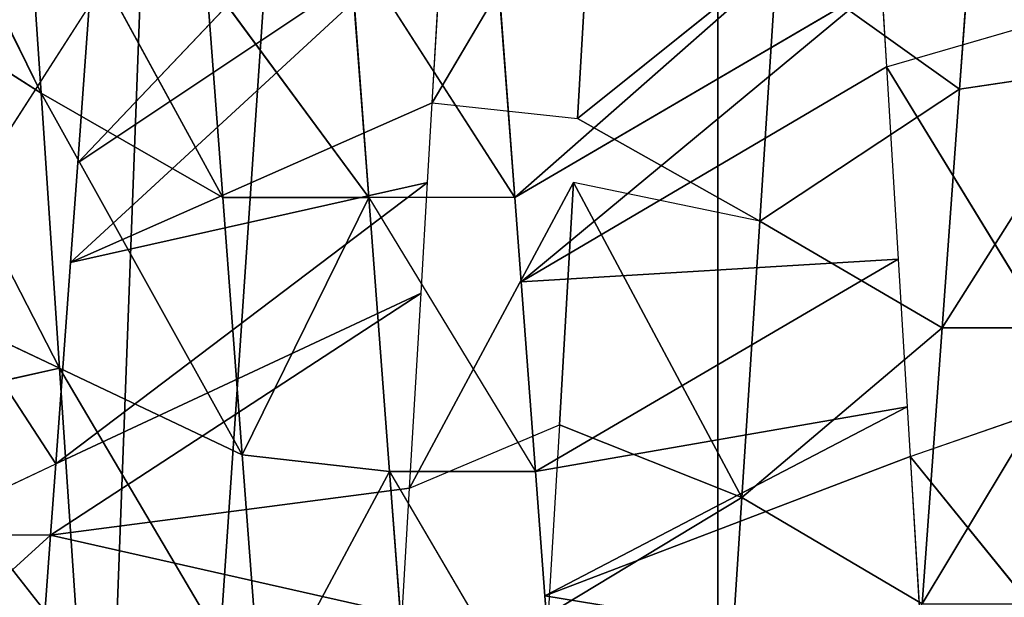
# Model space of a CAD drawing. Extents: x 143 to 263, y -61 to 82.
# Tile 307 of 656: x 155.471 to 156.061, y 72.577 to 72.923. Entities that reach past the tile are written whole.
import ezdxf

# ---------------------------------------------------------------- set-up
doc = ezdxf.new("R2010")
doc.units = 0
doc.header["$LTSCALE"] = 25.4
doc.layers.get('0').update_dxf_attribs({"color": 13, "linetype": 'CONTINUOUS'})

# ---------------------------------------------------------------- blocks, each defined once
blk = doc.blocks.new('ICE-BALL-8126_STL')
at = {"color": 41}
for p, q in [((9.49403, -47.83966, 93.4455), (9.33802, -47.74086, 93.50806)), ((9.49403, -47.83966, 93.4455), (9.33802, -47.74086, 93.50806)), ((9.35115, -47.8293, 93.50204), (9.33802, -47.74086, 93.50806)), ((9.35115, -47.8293, 93.50204), (9.33802, -47.74086, 93.50806)), ((9.49403, -47.83966, 93.4455), (9.49403, -47.75217, 93.4455)), ((9.49403, -47.83966, 93.4455), (9.49403, -47.75217, 93.4455)), ((9.57102, -47.85887, 96.83514), (9.68755, -47.76434, 96.85772)), ((9.33782, -47.87303, 96.76704), (9.49675, -47.77587, 96.81686)), ((9.57102, -47.85887, 96.83514), (9.54135, -47.77317, 96.8282)), ((9.33782, -47.87303, 96.76704), (9.31286, -47.78705, 96.75784)), ((9.35115, -47.8293, 93.50204), (9.21893, -47.81962, 93.5697)), ((9.35115, -47.8293, 93.50204), (9.21893, -47.81962, 93.5697)), ((9.27291, -47.93868, 93.32951), (9.35115, -47.8293, 93.50204)), ((9.27291, -47.93868, 93.32951), (9.35115, -47.8293, 93.50204)), ((9.49403, -47.83966, 93.4455), (9.35115, -47.8293, 93.50204)), ((9.49403, -47.83966, 93.4455), (9.35115, -47.8293, 93.50204)), ((9.43006, -47.94885, 93.26716), (9.35115, -47.8293, 93.50204)), ((9.43006, -47.94885, 93.26716), (9.35115, -47.8293, 93.50204)), ((9.43006, -47.94885, 93.26716), (9.49403, -47.83966, 93.4455)), ((9.43006, -47.94885, 93.26716), (9.49403, -47.83966, 93.4455)), ((9.65931, -47.85173, 93.39918), (9.49403, -47.83966, 93.4455)), ((9.65931, -47.85173, 93.39918), (9.49403, -47.83966, 93.4455)), ((9.5956, -47.95963, 93.21943), (9.49403, -47.83966, 93.4455)), ((9.5956, -47.95963, 93.21943), (9.49403, -47.83966, 93.4455)), ((9.57102, -47.85887, 96.83514), (9.69141, -47.8516, 96.85834)), ((9.65931, -47.85173, 93.39918), (9.5956, -47.95963, 93.21943)), ((9.65931, -47.85173, 93.39918), (9.5956, -47.95963, 93.21943)), ((9.69141, -47.8516, 96.85834), (9.65437, -48.07762, 96.46554)), ((9.69141, -47.8516, 96.85834), (9.65437, -48.07762, 96.46554)), ((9.54135, -47.86066, 96.82821), (9.57102, -47.85887, 96.83514)), ((9.57102, -47.85887, 96.83514), (9.65437, -48.07762, 96.46554)), ((9.57102, -47.85887, 96.83514), (9.65437, -48.07762, 96.46554)), ((9.45294, -47.86602, 96.8046), (9.54135, -47.86066, 96.82821)), ((9.65437, -48.07762, 96.46554), (9.54135, -47.86066, 96.82821)), ((9.54135, -47.86066, 96.82821), (9.57998, -48.08321, 96.44684)), ((9.54135, -47.86066, 96.82821), (9.57998, -48.08321, 96.44684)), ((9.65437, -48.07762, 96.46554), (9.54135, -47.86066, 96.82821)), ((9.33782, -47.87303, 96.76704), (9.45294, -47.86602, 96.8046)), ((9.45294, -47.86602, 96.8046), (9.57998, -48.08321, 96.44684)), ((9.45294, -47.86602, 96.8046), (9.57998, -48.08321, 96.44684)), ((9.45294, -47.86602, 96.8046), (9.46648, -48.09178, 96.41067)), ((9.45294, -47.86602, 96.8046), (9.46648, -48.09178, 96.41067)), ((9.28755, -47.87609, 96.7481), (9.33782, -47.87303, 96.76704)), ((9.46648, -48.09178, 96.41067), (9.28755, -47.87609, 96.7481)), ((9.28755, -47.87609, 96.7481), (9.41593, -48.0956, 96.39143)), ((9.28755, -47.87609, 96.7481), (9.41593, -48.0956, 96.39143)), ((9.46648, -48.09178, 96.41067), (9.28755, -47.87609, 96.7481)), ((9.33782, -47.87303, 96.76704), (9.46648, -48.09178, 96.41067)), ((9.33782, -47.87303, 96.76704), (9.46648, -48.09178, 96.41067)), ((9.22625, -47.87984, 96.72283), (9.41593, -48.0956, 96.39143)), ((9.22625, -47.87984, 96.72283), (9.41593, -48.0956, 96.39143)), ((9.43006, -47.94885, 93.26716), (9.27291, -47.93868, 93.32951)), ((9.27291, -47.93868, 93.32951), (9.36873, -48.05822, 93.08792)), ((9.27291, -47.93868, 93.32951), (9.36873, -48.05822, 93.08792)), ((9.43006, -47.94885, 93.26716), (9.27291, -47.93868, 93.32951)), ((9.43006, -47.94885, 93.26716), (9.36873, -48.05822, 93.08792)), ((9.43006, -47.94885, 93.26716), (9.40711, -48.06047, 93.07523)), ((9.5956, -47.95963, 93.21943), (9.43006, -47.94885, 93.26716)), ((9.5956, -47.95963, 93.21943), (9.43006, -47.94885, 93.26716)), ((9.5956, -47.95963, 93.21943), (9.55209, -48.069, 93.03505)), ((9.5956, -47.95963, 93.21943), (9.55209, -48.069, 93.03505)), ((9.5956, -47.95963, 93.21943), (9.76747, -47.97088, 93.18777)), ((9.66559, -48.07571, 93.0118), (9.5956, -47.95963, 93.21943)), ((9.5956, -47.95963, 93.21943), (9.76747, -47.97088, 93.18777)), ((9.66559, -48.07571, 93.0118), (9.5956, -47.95963, 93.21943)), ((0, -47.97406, 84.91157), (21.2, -47.97406, 84.91157)), ((0, -47.97406, 84.91157), (21.2, -47.97406, 84.91157)), ((0, -47.97406, 104.95425), (21.2, -47.97406, 104.95425)), ((0, -47.97406, 104.95425), (21.2, -47.97406, 104.95425)), ((9.19467, -48.04805, 93.15697), (9.36873, -48.05822, 93.08792)), ((9.3594, -48.14518, 93.09113), (9.19467, -48.04805, 93.15697)), ((9.19467, -48.04805, 93.15697), (9.36873, -48.05822, 93.08792)), ((9.3594, -48.14518, 93.09113), (9.36873, -48.05822, 93.08792)), ((9.40711, -48.06047, 93.07523), (9.55209, -48.069, 93.03505)), ((9.59008, -48.15874, 93.02648), (9.40711, -48.06047, 93.07523)), ((9.40711, -48.06047, 93.07523), (9.55209, -48.069, 93.03505)), ((9.59008, -48.15874, 93.02648), (9.55209, -48.069, 93.03505)), ((9.55209, -48.069, 93.03505), (9.66559, -48.07571, 93.0118)), ((9.57998, -48.17071, 96.44684), (9.75119, -48.07037, 96.4842)), ((9.65437, -48.07762, 96.46554), (9.75119, -48.07037, 96.4842)), ((9.57998, -48.08321, 96.44684), (9.65437, -48.07762, 96.46554)), ((9.41593, -48.1831, 96.39143), (9.57998, -48.08321, 96.44684)), ((9.46648, -48.09178, 96.41067), (9.57998, -48.08321, 96.44684)), ((9.57998, -48.17071, 96.44684), (9.57998, -48.08321, 96.44684)), ((9.41593, -48.0956, 96.39143), (9.2617, -48.19483, 96.31975)), ((9.29, -48.10518, 96.33445), (9.41593, -48.0956, 96.39143)), ((9.41593, -48.0956, 96.39143), (9.46648, -48.09178, 96.41067)), ((9.41593, -48.0956, 96.39143), (9.41593, -48.1831, 96.39143)), ((9.15968, -48.13352, 93.17326), (9.3952, -48.35749, 93.48287)), ((9.15968, -48.13352, 93.17326), (9.3952, -48.35749, 93.48287)), ((9.24935, -48.13874, 93.13318), (9.3952, -48.35749, 93.48287)), ((9.24935, -48.13874, 93.13318), (9.3952, -48.35749, 93.48287)), ((9.24935, -48.13874, 93.13318), (9.4549, -48.36182, 93.45939)), ((9.24935, -48.13874, 93.13318), (9.4549, -48.36182, 93.45939)), ((9.3594, -48.14518, 93.09113), (9.24935, -48.13874, 93.13318)), ((9.3594, -48.14518, 93.09113), (9.4549, -48.36182, 93.45939)), ((9.3594, -48.14518, 93.09113), (9.4549, -48.36182, 93.45939)), ((9.40711, -48.14797, 93.07523), (9.3594, -48.14518, 93.09113)), ((9.4549, -48.36182, 93.45939), (9.40711, -48.14797, 93.07523)), ((9.40711, -48.14797, 93.07523), (9.57552, -48.37061, 93.42023)), ((9.40711, -48.14797, 93.07523), (9.57552, -48.37061, 93.42023)), ((9.47316, -48.15186, 93.05543), (9.40711, -48.14797, 93.07523)), ((9.4549, -48.36182, 93.45939), (9.40711, -48.14797, 93.07523)), ((9.47316, -48.15186, 93.05543), (9.57552, -48.37061, 93.42023)), ((9.47316, -48.15186, 93.05543), (9.57552, -48.37061, 93.42023)), ((9.47316, -48.15186, 93.05543), (9.61813, -48.37371, 93.40891)), ((9.47316, -48.15186, 93.05543), (9.61813, -48.37371, 93.40891)), ((9.59008, -48.15874, 93.02648), (9.47316, -48.15186, 93.05543)), ((9.57998, -48.17071, 96.44684), (9.75119, -48.15786, 96.4842)), ((9.57998, -48.17071, 96.44684), (9.75119, -48.15786, 96.4842)), ((9.59008, -48.15874, 93.02648), (9.61813, -48.37371, 93.40891)), ((9.59008, -48.15874, 93.02648), (9.61813, -48.37371, 93.40891)), ((9.6656, -48.1632, 93.0118), (9.59008, -48.15874, 93.02648)), ((9.61813, -48.37371, 93.40891), (9.6656, -48.1632, 93.0118)), ((9.61813, -48.37371, 93.40891), (9.6656, -48.1632, 93.0118)), ((9.57998, -48.17071, 96.44684), (9.41593, -48.1831, 96.39143)), ((9.57998, -48.17071, 96.44684), (9.41593, -48.1831, 96.39143)), ((9.57008, -48.25896, 96.44406), (9.57998, -48.17071, 96.44684)), ((9.57008, -48.25896, 96.44406), (9.57998, -48.17071, 96.44684)), ((9.72305, -48.24747, 96.47942), (9.57998, -48.17071, 96.44684)), ((9.72305, -48.24747, 96.47942), (9.57998, -48.17071, 96.44684)), ((9.2617, -48.19483, 96.31975), (9.41593, -48.1831, 96.39143)), ((9.2617, -48.19483, 96.31975), (9.41593, -48.1831, 96.39143)), ((9.41593, -48.1831, 96.39143), (9.28375, -48.28065, 96.33126)), ((9.41593, -48.1831, 96.39143), (9.28375, -48.28065, 96.33126)), ((9.41593, -48.2706, 96.39143), (9.41593, -48.1831, 96.39143)), ((9.41593, -48.2706, 96.39143), (9.41593, -48.1831, 96.39143)), ((9.57008, -48.25896, 96.44406), (9.41593, -48.1831, 96.39143)), ((9.57008, -48.25896, 96.44406), (9.41593, -48.1831, 96.39143)), ((9.51824, -48.36833, 96.62627), (9.72305, -48.24747, 96.47942)), ((9.51824, -48.36833, 96.62627), (9.72305, -48.24747, 96.47942)), ((9.57008, -48.25896, 96.44406), (9.72305, -48.24747, 96.47942)), ((9.57008, -48.25896, 96.44406), (9.72305, -48.24747, 96.47942)), ((9.57008, -48.25896, 96.44406), (9.35344, -48.37944, 96.57044)), ((9.57008, -48.25896, 96.44406), (9.35344, -48.37944, 96.57044)), ((9.41593, -48.2706, 96.39143), (9.57008, -48.25896, 96.44406)), ((9.41593, -48.2706, 96.39143), (9.57008, -48.25896, 96.44406)), ((9.57008, -48.25896, 96.44406), (9.51824, -48.36833, 96.62627)), ((9.57008, -48.25896, 96.44406), (9.51824, -48.36833, 96.62627)), ((9.41593, -48.2706, 96.39143), (9.19739, -48.39003, 96.49988)), ((9.41593, -48.2706, 96.39143), (9.19739, -48.39003, 96.49988)), ((9.28375, -48.28065, 96.33126), (9.41593, -48.2706, 96.39143)), ((9.28375, -48.28065, 96.33126), (9.41593, -48.2706, 96.39143)), ((9.41593, -48.2706, 96.39143), (9.35344, -48.37944, 96.57044)), ((9.41593, -48.2706, 96.39143), (9.35344, -48.37944, 96.57044)), ((9.3952, -48.35749, 93.48287), (9.3015, -48.35072, 93.52561)), ((9.4549, -48.44932, 93.45939), (9.3015, -48.35072, 93.52561)), ((9.4549, -48.36182, 93.45939), (9.3952, -48.35749, 93.48287)), ((9.68965, -48.35685, 96.6659), (9.51824, -48.36833, 96.62627)), ((9.68965, -48.35685, 96.6659), (9.51824, -48.36833, 96.62627)), ((9.54135, -48.47317, 96.8282), (9.68965, -48.35685, 96.6659)), ((9.54135, -48.47317, 96.8282), (9.68965, -48.35685, 96.6659)), ((9.57552, -48.37061, 93.42023), (9.4549, -48.36182, 93.45939)), ((9.51824, -48.36833, 96.62627), (9.28387, -48.48882, 96.74665)), ((9.51824, -48.36833, 96.62627), (9.28387, -48.48882, 96.74665)), ((9.35344, -48.37944, 96.57044), (9.51824, -48.36833, 96.62627)), ((9.35344, -48.37944, 96.57044), (9.51824, -48.36833, 96.62627)), ((9.4549, -48.44932, 93.45939), (9.57552, -48.37061, 93.42023)), ((9.4664, -48.47771, 96.80849), (9.51824, -48.36833, 96.62627)), ((9.4664, -48.47771, 96.80849), (9.51824, -48.36833, 96.62627)), ((9.54135, -48.47317, 96.8282), (9.51824, -48.36833, 96.62627)), ((9.54135, -48.47317, 96.8282), (9.51824, -48.36833, 96.62627)), ((9.61813, -48.37371, 93.40891), (9.57552, -48.37061, 93.42023)), ((9.61813, -48.46122, 93.40891), (9.57552, -48.37061, 93.42023)), ((9.78871, -48.38623, 93.37607), (9.61813, -48.37371, 93.40891)), ((9.78871, -48.38623, 93.37607), (9.61813, -48.37371, 93.40891)), ((9.61813, -48.37371, 93.40891), (9.61813, -48.46122, 93.40891)), ((9.11102, -48.4994, 96.66849), (9.35344, -48.37944, 96.57044)), ((9.11102, -48.4994, 96.66849), (9.35344, -48.37944, 96.57044)), ((9.19739, -48.39003, 96.49988), (9.35344, -48.37944, 96.57044)), ((9.19739, -48.39003, 96.49988), (9.35344, -48.37944, 96.57044)), ((9.35344, -48.37944, 96.57044), (9.28387, -48.48882, 96.74665)), ((9.35344, -48.37944, 96.57044), (9.28387, -48.48882, 96.74665))]:
    blk.add_line(p, q, dxfattribs=at)
mesh = blk.add_polyface(dxfattribs=at)
corners = [(0, -47.97406, 84.91157), (21.2, -46.66827, 80.03829), (0, -46.66827, 80.03829), (21.2, -47.97406, 84.91157)]
mesh.append_faces([[corners[k] for k in face] for face in [(0, 1, 2), (1, 0, 3)]], dxfattribs={"vtx0": -1, "color": 41})
mesh = blk.add_polyface(dxfattribs=at)
corners = [(0, -46.66827, 109.82753), (21.2, -47.97406, 104.95425), (0, -47.97406, 104.95425), (21.2, -46.66827, 109.82753)]
mesh.append_faces([[corners[k] for k in face] for face in [(0, 1, 2), (1, 0, 3)]], dxfattribs={"vtx0": -1, "color": 41})
mesh = blk.add_polyface(dxfattribs=at)
corners = [(23, -47.61319, 112.57052), (0, -49.17873, 107.66647), (23, -49.17873, 107.66647), (0, -47.61319, 112.57052)]
mesh.append_faces([[corners[k] for k in face] for face in [(0, 1, 2), (1, 0, 3)]], dxfattribs={"vtx0": -1, "color": 41})
mesh = blk.add_polyface(dxfattribs=at)
corners = [(23, -49.17873, 82.19936), (0, -47.61319, 77.2953), (23, -47.61319, 77.2953), (0, -49.17873, 82.19936)]
mesh.append_faces([[corners[k] for k in face] for face in [(0, 1, 2), (1, 0, 3)]], dxfattribs={"vtx0": -1, "color": 41})
mesh = blk.add_polyface(dxfattribs=at)
corners = [(9.33802, -47.74086, 93.50806), (9.1915, -47.73001, 93.58579), (9.21893, -47.81962, 93.5697)]
mesh.append_faces([[corners[k] for k in face] for face in [(0, 1, 2)]], dxfattribs={"color": 41})
mesh = blk.add_polyface(dxfattribs=at)
corners = [(9.35115, -47.8293, 93.50204), (9.33802, -47.74086, 93.50806), (9.21893, -47.81962, 93.5697)]
mesh.append_faces([[corners[k] for k in face] for face in [(0, 1, 2)]], dxfattribs={"color": 41})
mesh = blk.add_polyface(dxfattribs=at)
corners = [(9.49403, -47.75217, 93.4455), (9.33802, -47.74086, 93.50806), (9.49403, -47.83966, 93.4455)]
mesh.append_faces([[corners[k] for k in face] for face in [(0, 1, 2)]], dxfattribs={"color": 41})
mesh = blk.add_polyface(dxfattribs=at)
corners = [(9.49403, -47.83966, 93.4455), (9.33802, -47.74086, 93.50806), (9.35115, -47.8293, 93.50204)]
mesh.append_faces([[corners[k] for k in face] for face in [(0, 1, 2)]], dxfattribs={"color": 41})
mesh = blk.add_polyface(dxfattribs=at)
corners = [(9.65931, -47.85173, 93.39918), (9.49403, -47.75217, 93.4455), (9.49403, -47.83966, 93.4455), (9.65931, -47.76423, 93.39918)]
mesh.append_faces([[corners[k] for k in face] for face in [(0, 1, 2), (1, 0, 3)]], dxfattribs={"vtx0": -1, "color": 41})
mesh = blk.add_polyface(dxfattribs=at)
corners = [(9.68755, -47.76434, 96.85772), (9.57102, -47.85887, 96.83514), (9.54135, -47.77317, 96.8282)]
mesh.append_faces([[corners[k] for k in face] for face in [(0, 1, 2)]], dxfattribs={"color": 41})
mesh = blk.add_polyface(dxfattribs=at)
corners = [(9.49675, -47.77587, 96.81686), (9.33782, -47.87303, 96.76704), (9.31286, -47.78705, 96.75784)]
mesh.append_faces([[corners[k] for k in face] for face in [(0, 1, 2)]], dxfattribs={"color": 41})
mesh = blk.add_polyface(dxfattribs=at)
corners = [(9.21893, -47.81962, 93.5697), (9.27291, -47.93868, 93.32951), (9.35115, -47.8293, 93.50204)]
mesh.append_faces([[corners[k] for k in face] for face in [(0, 1, 2)]], dxfattribs={"color": 41})
mesh = blk.add_polyface(dxfattribs=at)
corners = [(9.35115, -47.8293, 93.50204), (9.27291, -47.93868, 93.32951), (9.43006, -47.94885, 93.26716)]
mesh.append_faces([[corners[k] for k in face] for face in [(0, 1, 2)]], dxfattribs={"color": 41})
mesh = blk.add_polyface(dxfattribs=at)
corners = [(9.35115, -47.8293, 93.50204), (9.43006, -47.94885, 93.26716), (9.49403, -47.83966, 93.4455)]
mesh.append_faces([[corners[k] for k in face] for face in [(0, 1, 2)]], dxfattribs={"color": 41})
mesh = blk.add_polyface(dxfattribs=at)
corners = [(9.49403, -47.83966, 93.4455), (9.43006, -47.94885, 93.26716), (9.5956, -47.95963, 93.21943)]
mesh.append_faces([[corners[k] for k in face] for face in [(0, 1, 2)]], dxfattribs={"color": 41})
mesh = blk.add_polyface(dxfattribs=at)
corners = [(9.49403, -47.83966, 93.4455), (9.5956, -47.95963, 93.21943), (9.65931, -47.85173, 93.39918)]
mesh.append_faces([[corners[k] for k in face] for face in [(0, 1, 2)]], dxfattribs={"color": 41})
mesh = blk.add_polyface(dxfattribs=at)
corners = [(9.69141, -47.8516, 96.85834), (9.65437, -48.07762, 96.46554), (9.57102, -47.85887, 96.83514)]
mesh.append_faces([[corners[k] for k in face] for face in [(0, 1, 2)]], dxfattribs={"color": 41})
mesh = blk.add_polyface(dxfattribs=at)
corners = [(9.65931, -47.85173, 93.39918), (9.5956, -47.95963, 93.21943), (9.76747, -47.97088, 93.18777)]
mesh.append_faces([[corners[k] for k in face] for face in [(0, 1, 2)]], dxfattribs={"color": 41})
mesh = blk.add_polyface(dxfattribs=at)
corners = [(9.69141, -47.8516, 96.85834), (9.75119, -48.07037, 96.4842), (9.65437, -48.07762, 96.46554)]
mesh.append_faces([[corners[k] for k in face] for face in [(0, 1, 2)]], dxfattribs={"color": 41})
mesh = blk.add_polyface(dxfattribs=at)
corners = [(9.57102, -47.85887, 96.83514), (9.65437, -48.07762, 96.46554), (9.54135, -47.86066, 96.82821)]
mesh.append_faces([[corners[k] for k in face] for face in [(0, 1, 2)]], dxfattribs={"color": 41})
mesh = blk.add_polyface(dxfattribs=at)
corners = [(9.54135, -47.86066, 96.82821), (9.57998, -48.08321, 96.44684), (9.45294, -47.86602, 96.8046)]
mesh.append_faces([[corners[k] for k in face] for face in [(0, 1, 2)]], dxfattribs={"color": 41})
mesh = blk.add_polyface(dxfattribs=at)
corners = [(9.54135, -47.86066, 96.82821), (9.65437, -48.07762, 96.46554), (9.57998, -48.08321, 96.44684)]
mesh.append_faces([[corners[k] for k in face] for face in [(0, 1, 2)]], dxfattribs={"color": 41})
mesh = blk.add_polyface(dxfattribs=at)
corners = [(9.45294, -47.86602, 96.8046), (9.46648, -48.09178, 96.41067), (9.33782, -47.87303, 96.76704)]
mesh.append_faces([[corners[k] for k in face] for face in [(0, 1, 2)]], dxfattribs={"color": 41})
mesh = blk.add_polyface(dxfattribs=at)
corners = [(9.45294, -47.86602, 96.8046), (9.57998, -48.08321, 96.44684), (9.46648, -48.09178, 96.41067)]
mesh.append_faces([[corners[k] for k in face] for face in [(0, 1, 2)]], dxfattribs={"color": 41})
mesh = blk.add_polyface(dxfattribs=at)
corners = [(9.28755, -47.87609, 96.7481), (9.41593, -48.0956, 96.39143), (9.22625, -47.87984, 96.72283)]
mesh.append_faces([[corners[k] for k in face] for face in [(0, 1, 2)]], dxfattribs={"color": 41})
mesh = blk.add_polyface(dxfattribs=at)
corners = [(9.33782, -47.87303, 96.76704), (9.46648, -48.09178, 96.41067), (9.28755, -47.87609, 96.7481)]
mesh.append_faces([[corners[k] for k in face] for face in [(0, 1, 2)]], dxfattribs={"color": 41})
mesh = blk.add_polyface(dxfattribs=at)
corners = [(9.28755, -47.87609, 96.7481), (9.46648, -48.09178, 96.41067), (9.41593, -48.0956, 96.39143)]
mesh.append_faces([[corners[k] for k in face] for face in [(0, 1, 2)]], dxfattribs={"color": 41})
mesh = blk.add_polyface(dxfattribs=at)
corners = [(9.22625, -47.87984, 96.72283), (9.41593, -48.0956, 96.39143), (9.29, -48.10518, 96.33445)]
mesh.append_faces([[corners[k] for k in face] for face in [(0, 1, 2)]], dxfattribs={"color": 41})
mesh = blk.add_polyface(dxfattribs=at)
corners = [(9.27291, -47.93868, 93.32951), (9.19467, -48.04805, 93.15697), (9.36873, -48.05822, 93.08792)]
mesh.append_faces([[corners[k] for k in face] for face in [(0, 1, 2)]], dxfattribs={"color": 41})
mesh = blk.add_polyface(dxfattribs=at)
corners = [(9.27291, -47.93868, 93.32951), (9.36873, -48.05822, 93.08792), (9.43006, -47.94885, 93.26716)]
mesh.append_faces([[corners[k] for k in face] for face in [(0, 1, 2)]], dxfattribs={"color": 41})
mesh = blk.add_polyface(dxfattribs=at)
corners = [(9.5956, -47.95963, 93.21943), (9.40711, -48.06047, 93.07523), (9.55209, -48.069, 93.03505), (9.43006, -47.94885, 93.26716)]
mesh.append_faces([[corners[k] for k in face] for face in [(0, 1, 2), (1, 0, 3)]], dxfattribs={"vtx0": -1, "color": 41})
mesh = blk.add_polyface(dxfattribs=at)
corners = [(9.5956, -47.95963, 93.21943), (9.55209, -48.069, 93.03505), (9.66559, -48.07571, 93.0118)]
mesh.append_faces([[corners[k] for k in face] for face in [(0, 1, 2)]], dxfattribs={"color": 41})
mesh = blk.add_polyface(dxfattribs=at)
corners = [(9.5956, -47.95963, 93.21943), (9.66559, -48.07571, 93.0118), (9.76747, -47.97088, 93.18777)]
mesh.append_faces([[corners[k] for k in face] for face in [(0, 1, 2)]], dxfattribs={"color": 41})
mesh = blk.add_polyface(dxfattribs=at)
corners = [(0, -48.7633, 89.89464), (21.2, -47.97406, 84.91157), (0, -47.97406, 84.91157), (21.2, -48.7633, 89.89464)]
mesh.append_faces([[corners[k] for k in face] for face in [(0, 1, 2), (1, 0, 3)]], dxfattribs={"vtx0": -1, "color": 41})
mesh = blk.add_polyface(dxfattribs=at)
corners = [(0, -47.97406, 104.95425), (21.2, -48.7633, 99.97118), (0, -48.7633, 99.97118), (21.2, -47.97406, 104.95425)]
mesh.append_faces([[corners[k] for k in face] for face in [(0, 1, 2), (1, 0, 3)]], dxfattribs={"vtx0": -1, "color": 41})
mesh = blk.add_polyface(dxfattribs=at)
corners = [(9.36873, -48.05822, 93.08792), (9.19467, -48.04805, 93.15697), (9.3594, -48.14518, 93.09113)]
mesh.append_faces([[corners[k] for k in face] for face in [(0, 1, 2)]], dxfattribs={"color": 41})
mesh = blk.add_polyface(dxfattribs=at)
corners = [(9.59008, -48.15874, 93.02648), (9.55209, -48.069, 93.03505), (9.40711, -48.06047, 93.07523)]
mesh.append_faces([[corners[k] for k in face] for face in [(0, 1, 2)]], dxfattribs={"color": 41})
mesh = blk.add_polyface(dxfattribs=at)
corners = [(9.75119, -48.15786, 96.4842), (9.57998, -48.17071, 96.44684), (9.75119, -48.07037, 96.4842)]
mesh.append_faces([[corners[k] for k in face] for face in [(0, 1, 2)]], dxfattribs={"color": 41})
mesh = blk.add_polyface(dxfattribs=at)
corners = [(9.57998, -48.17071, 96.44684), (9.41593, -48.1831, 96.39143), (9.57998, -48.08321, 96.44684)]
mesh.append_faces([[corners[k] for k in face] for face in [(0, 1, 2)]], dxfattribs={"color": 41})
mesh = blk.add_polyface(dxfattribs=at)
corners = [(9.41593, -48.1831, 96.39143), (9.2617, -48.19483, 96.31975), (9.41593, -48.0956, 96.39143)]
mesh.append_faces([[corners[k] for k in face] for face in [(0, 1, 2)]], dxfattribs={"color": 41})
mesh = blk.add_polyface(dxfattribs=at)
corners = [(9.3015, -48.35072, 93.52561), (9.3952, -48.35749, 93.48287), (9.15968, -48.13352, 93.17326)]
mesh.append_faces([[corners[k] for k in face] for face in [(0, 1, 2)]], dxfattribs={"color": 41})
mesh = blk.add_polyface(dxfattribs=at)
corners = [(9.3952, -48.35749, 93.48287), (9.24935, -48.13874, 93.13318), (9.15968, -48.13352, 93.17326)]
mesh.append_faces([[corners[k] for k in face] for face in [(0, 1, 2)]], dxfattribs={"color": 41})
mesh = blk.add_polyface(dxfattribs=at)
corners = [(9.3952, -48.35749, 93.48287), (9.4549, -48.36182, 93.45939), (9.24935, -48.13874, 93.13318)]
mesh.append_faces([[corners[k] for k in face] for face in [(0, 1, 2)]], dxfattribs={"color": 41})
mesh = blk.add_polyface(dxfattribs=at)
corners = [(9.4549, -48.36182, 93.45939), (9.3594, -48.14518, 93.09113), (9.24935, -48.13874, 93.13318)]
mesh.append_faces([[corners[k] for k in face] for face in [(0, 1, 2)]], dxfattribs={"color": 41})
mesh = blk.add_polyface(dxfattribs=at)
corners = [(9.4549, -48.36182, 93.45939), (9.40711, -48.14797, 93.07523), (9.3594, -48.14518, 93.09113)]
mesh.append_faces([[corners[k] for k in face] for face in [(0, 1, 2)]], dxfattribs={"color": 41})
mesh = blk.add_polyface(dxfattribs=at)
corners = [(9.4549, -48.36182, 93.45939), (9.57552, -48.37061, 93.42023), (9.40711, -48.14797, 93.07523)]
mesh.append_faces([[corners[k] for k in face] for face in [(0, 1, 2)]], dxfattribs={"color": 41})
mesh = blk.add_polyface(dxfattribs=at)
corners = [(9.57552, -48.37061, 93.42023), (9.47316, -48.15186, 93.05543), (9.40711, -48.14797, 93.07523)]
mesh.append_faces([[corners[k] for k in face] for face in [(0, 1, 2)]], dxfattribs={"color": 41})
mesh = blk.add_polyface(dxfattribs=at)
corners = [(9.57552, -48.37061, 93.42023), (9.61813, -48.37371, 93.40891), (9.47316, -48.15186, 93.05543)]
mesh.append_faces([[corners[k] for k in face] for face in [(0, 1, 2)]], dxfattribs={"color": 41})
mesh = blk.add_polyface(dxfattribs=at)
corners = [(9.61813, -48.37371, 93.40891), (9.59008, -48.15874, 93.02648), (9.47316, -48.15186, 93.05543)]
mesh.append_faces([[corners[k] for k in face] for face in [(0, 1, 2)]], dxfattribs={"color": 41})
mesh = blk.add_polyface(dxfattribs=at)
corners = [(9.75119, -48.15786, 96.4842), (9.72305, -48.24747, 96.47942), (9.57998, -48.17071, 96.44684)]
mesh.append_faces([[corners[k] for k in face] for face in [(0, 1, 2)]], dxfattribs={"color": 41})
mesh = blk.add_polyface(dxfattribs=at)
corners = [(9.61813, -48.37371, 93.40891), (9.6656, -48.1632, 93.0118), (9.59008, -48.15874, 93.02648)]
mesh.append_faces([[corners[k] for k in face] for face in [(0, 1, 2)]], dxfattribs={"color": 41})
mesh = blk.add_polyface(dxfattribs=at)
corners = [(9.61813, -48.37371, 93.40891), (9.78871, -48.38623, 93.37607), (9.6656, -48.1632, 93.0118)]
mesh.append_faces([[corners[k] for k in face] for face in [(0, 1, 2)]], dxfattribs={"color": 41})
mesh = blk.add_polyface(dxfattribs=at)
corners = [(9.57998, -48.17071, 96.44684), (9.57008, -48.25896, 96.44406), (9.41593, -48.1831, 96.39143)]
mesh.append_faces([[corners[k] for k in face] for face in [(0, 1, 2)]], dxfattribs={"color": 41})
mesh = blk.add_polyface(dxfattribs=at)
corners = [(9.72305, -48.24747, 96.47942), (9.57008, -48.25896, 96.44406), (9.57998, -48.17071, 96.44684)]
mesh.append_faces([[corners[k] for k in face] for face in [(0, 1, 2)]], dxfattribs={"color": 41})
mesh = blk.add_polyface(dxfattribs=at)
corners = [(9.41593, -48.1831, 96.39143), (9.28375, -48.28065, 96.33126), (9.2617, -48.19483, 96.31975)]
mesh.append_faces([[corners[k] for k in face] for face in [(0, 1, 2)]], dxfattribs={"color": 41})
mesh = blk.add_polyface(dxfattribs=at)
corners = [(9.41593, -48.2706, 96.39143), (9.28375, -48.28065, 96.33126), (9.41593, -48.1831, 96.39143)]
mesh.append_faces([[corners[k] for k in face] for face in [(0, 1, 2)]], dxfattribs={"color": 41})
mesh = blk.add_polyface(dxfattribs=at)
corners = [(9.57008, -48.25896, 96.44406), (9.41593, -48.2706, 96.39143), (9.41593, -48.1831, 96.39143)]
mesh.append_faces([[corners[k] for k in face] for face in [(0, 1, 2)]], dxfattribs={"color": 41})
mesh = blk.add_polyface(dxfattribs=at)
corners = [(9.51824, -48.36833, 96.62627), (9.57008, -48.25896, 96.44406), (9.72305, -48.24747, 96.47942)]
mesh.append_faces([[corners[k] for k in face] for face in [(0, 1, 2)]], dxfattribs={"color": 41})
mesh = blk.add_polyface(dxfattribs=at)
corners = [(9.68965, -48.35685, 96.6659), (9.51824, -48.36833, 96.62627), (9.72305, -48.24747, 96.47942)]
mesh.append_faces([[corners[k] for k in face] for face in [(0, 1, 2)]], dxfattribs={"color": 41})
mesh = blk.add_polyface(dxfattribs=at)
corners = [(9.51824, -48.36833, 96.62627), (9.35344, -48.37944, 96.57044), (9.57008, -48.25896, 96.44406)]
mesh.append_faces([[corners[k] for k in face] for face in [(0, 1, 2)]], dxfattribs={"color": 41})
mesh = blk.add_polyface(dxfattribs=at)
corners = [(9.35344, -48.37944, 96.57044), (9.41593, -48.2706, 96.39143), (9.57008, -48.25896, 96.44406)]
mesh.append_faces([[corners[k] for k in face] for face in [(0, 1, 2)]], dxfattribs={"color": 41})
mesh = blk.add_polyface(dxfattribs=at)
corners = [(9.35344, -48.37944, 96.57044), (9.19739, -48.39003, 96.49988), (9.41593, -48.2706, 96.39143)]
mesh.append_faces([[corners[k] for k in face] for face in [(0, 1, 2)]], dxfattribs={"color": 41})
mesh = blk.add_polyface(dxfattribs=at)
corners = [(9.19739, -48.39003, 96.49988), (9.28375, -48.28065, 96.33126), (9.41593, -48.2706, 96.39143)]
mesh.append_faces([[corners[k] for k in face] for face in [(0, 1, 2)]], dxfattribs={"color": 41})
mesh = blk.add_polyface(dxfattribs=at)
corners = [(9.4549, -48.44932, 93.45939), (9.3015, -48.35072, 93.52561), (9.3015, -48.43822, 93.52561)]
mesh.append_faces([[corners[k] for k in face] for face in [(0, 1, 2)]], dxfattribs={"color": 41})
mesh = blk.add_polyface(dxfattribs=at)
corners = [(9.54135, -48.47317, 96.8282), (9.51824, -48.36833, 96.62627), (9.68965, -48.35685, 96.6659)]
mesh.append_faces([[corners[k] for k in face] for face in [(0, 1, 2)]], dxfattribs={"color": 41})
mesh = blk.add_polyface(dxfattribs=at)
corners = [(9.65626, -48.46622, 96.85238), (9.54135, -48.47317, 96.8282), (9.68965, -48.35685, 96.6659)]
mesh.append_faces([[corners[k] for k in face] for face in [(0, 1, 2)]], dxfattribs={"color": 41})
mesh = blk.add_polyface(dxfattribs=at)
corners = [(9.4664, -48.47771, 96.80849), (9.28387, -48.48882, 96.74665), (9.51824, -48.36833, 96.62627)]
mesh.append_faces([[corners[k] for k in face] for face in [(0, 1, 2)]], dxfattribs={"color": 41})
mesh = blk.add_polyface(dxfattribs=at)
corners = [(9.28387, -48.48882, 96.74665), (9.35344, -48.37944, 96.57044), (9.51824, -48.36833, 96.62627)]
mesh.append_faces([[corners[k] for k in face] for face in [(0, 1, 2)]], dxfattribs={"color": 41})
mesh = blk.add_polyface(dxfattribs=at)
corners = [(9.61813, -48.46122, 93.40891), (9.57552, -48.37061, 93.42023), (9.4549, -48.44932, 93.45939)]
mesh.append_faces([[corners[k] for k in face] for face in [(0, 1, 2)]], dxfattribs={"color": 41})
mesh = blk.add_polyface(dxfattribs=at)
corners = [(9.54135, -48.47317, 96.8282), (9.4664, -48.47771, 96.80849), (9.51824, -48.36833, 96.62627)]
mesh.append_faces([[corners[k] for k in face] for face in [(0, 1, 2)]], dxfattribs={"color": 41})
mesh = blk.add_polyface(dxfattribs=at)
corners = [(9.78871, -48.56123, 93.37607), (9.61813, -48.37371, 93.40891), (9.61813, -48.46122, 93.40891), (9.78871, -48.38623, 93.37607), (9.78871, -48.47373, 93.37607)]
mesh.append_faces([[corners[k] for k in face] for face in [(0, 1, 2), (3, 0, 4)]], dxfattribs={"vtx0": -1, "color": 41})
mesh.append_faces([[corners[k] for k in face] for face in [(1, 0, 3)]], dxfattribs={"vtx0": -1, "vtx1": -1, "color": 41})
mesh = blk.add_polyface(dxfattribs=at)
corners = [(9.11102, -48.4994, 96.66849), (9.19739, -48.39003, 96.49988), (9.35344, -48.37944, 96.57044)]
mesh.append_faces([[corners[k] for k in face] for face in [(0, 1, 2)]], dxfattribs={"color": 41})
mesh = blk.add_polyface(dxfattribs=at)
corners = [(9.28387, -48.48882, 96.74665), (9.11102, -48.4994, 96.66849), (9.35344, -48.37944, 96.57044)]
mesh.append_faces([[corners[k] for k in face] for face in [(0, 1, 2)]], dxfattribs={"color": 41})

msp = doc.modelspace()

# ---------------------------------------------------------------- block references
at = {"color": 0, "rotation": 270}
msp.add_blockref('ICE-BALL-8126_STL', (203.86356, 82.23263), dxfattribs=at)

doc.saveas('drawing.dxf')
